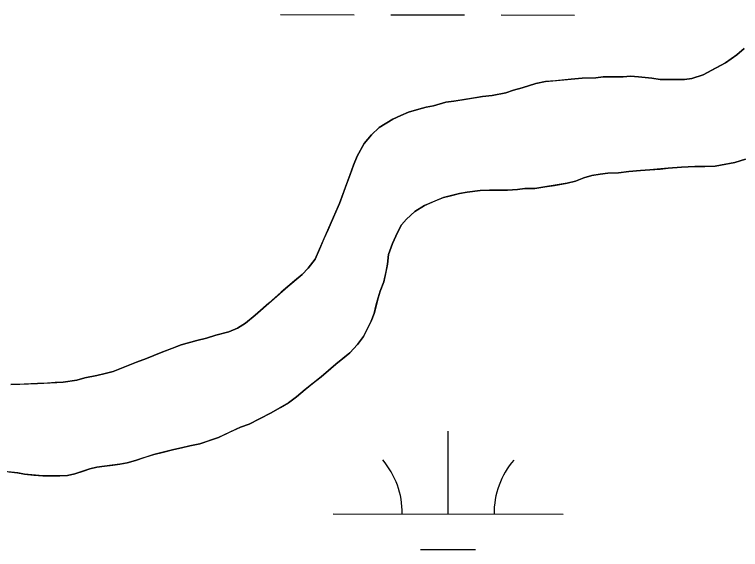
# Model space of a CAD drawing. Extents: x 3219052 to 3256913, y 800770 to 826146.
# Drawn here: x 3229057.1 to 3229373.1, y 823672.1 to 823904.9 of the extents above; entities that cross this region are included whole.
import ezdxf

# ---------------------------------------------------------------- set-up
doc = ezdxf.new("R2010")
doc.units = 0
for name, color, linetype in [('V-SITE-VEGE', 7, 'Continuous'), ('V-TOPO-SHOR', 7, 'Continuous'), ('V-WETL-SWMP', 7, 'Continuous')]:
    doc.layers.add(name, color=color, linetype=linetype)

msp = doc.modelspace()

# ---------------------------------------------------------------- linework, layer by layer
at = {"layer": 'V-SITE-VEGE'}
for p, q in [((3229371.52, 823887.31), (3229374.69, 823890.11)), ((3229366.56, 823883.91), (3229371.52, 823887.31)), ((3229356.83, 823878.71), (3229366.56, 823883.91)), ((3229351.87, 823877.1), (3229356.83, 823878.71)), ((3229284.05, 823874.88), (3229288.22, 823875.69)), ((3229288.22, 823875.69), (3229304.13, 823877.14)), ((3229304.13, 823877.14), (3229310.1, 823877.36)), ((3229310.1, 823877.36), (3229313.28, 823877.76)), ((3229313.28, 823877.76), (3229322.03, 823877.8)), ((3229322.03, 823877.8), (3229325.21, 823878.01)), ((3229325.21, 823878.01), (3229328.79, 823877.82)), ((3229328.79, 823877.82), (3229334.56, 823877.24)), ((3229334.56, 823877.24), (3229338.14, 823876.66)), ((3229338.14, 823876.66), (3229348.69, 823876.69)), ((3229348.69, 823876.69), (3229351.87, 823877.1)), ((3229274.31, 823872.06), (3229278.09, 823873.07)), ((3229278.09, 823873.07), (3229284.05, 823874.88)), ((3229248.27, 823867.2), (3229260.8, 823869.23)), ((3229260.8, 823869.23), (3229264.98, 823869.64)), ((3229264.98, 823869.64), (3229270.94, 823870.86)), ((3229270.94, 823870.86), (3229274.31, 823872.06)), ((3229239.53, 823865.18), (3229244.89, 823866.79)), ((3229244.89, 823866.79), (3229248.27, 823867.2)), ((3229228.6, 823862.36), (3229233.17, 823863.77)), ((3229233.17, 823863.77), (3229236.35, 823864.57)), ((3229236.35, 823864.57), (3229239.53, 823865.18)), ((3229221.85, 823859.35), (3229225.22, 823860.95)), ((3229225.22, 823860.95), (3229228.6, 823862.36)), ((3229215.9, 823855.75), (3229221.85, 823859.35)), ((3229212.52, 823852.56), (3229215.9, 823855.75)), ((3229209.35, 823848.77), (3229212.52, 823852.56)), ((3229206.19, 823843.19), (3229209.35, 823848.77)), ((3229204.61, 823839.4), (3229206.19, 823843.19)), ((3229370.69, 823840.57), (3229362.14, 823838.95)), ((3229375.26, 823841.98), (3229370.69, 823840.57)), ((3229203.24, 823835.22), (3229204.61, 823839.4)), ((3229341.66, 823838.08), (3229333.7, 823837.26)), ((3229347.42, 823838.5), (3229341.66, 823838.08)), ((3229353.19, 823838.72), (3229347.42, 823838.5)), ((3229357.57, 823838.74), (3229353.19, 823838.72)), ((3229362.14, 823838.95), (3229357.57, 823838.74)), ((3229198.5, 823822.68), (3229203.24, 823835.22)), ((3229308.45, 823834.79), (3229304.88, 823833.78)), ((3229312.03, 823835.39), (3229308.45, 823834.79)), ((3229315.41, 823835.81), (3229312.03, 823835.39)), ((3229319.98, 823836.02), (3229315.41, 823835.81)), ((3229324.56, 823836.63), (3229319.98, 823836.02)), ((3229329.53, 823837.05), (3229324.56, 823836.63)), ((3229333.7, 823837.26), (3229329.53, 823837.05)), ((3229297.72, 823831.57), (3229283.61, 823829.13)), ((3229301.3, 823832.38), (3229297.72, 823831.57)), ((3229304.88, 823833.78), (3229301.3, 823832.38)), ((3229259.75, 823828.26), (3229254.18, 823827.64)), ((3229263.92, 823828.47), (3229259.75, 823828.26)), ((3229271.68, 823828.5), (3229263.92, 823828.47)), ((3229276.06, 823828.71), (3229271.68, 823828.5)), ((3229279.23, 823829.12), (3229276.06, 823828.71)), ((3229283.61, 823829.13), (3229279.23, 823829.12)), ((3229243.84, 823825.22), (3229235.5, 823821.81)), ((3229250.8, 823827.03), (3229243.84, 823825.22)), ((3229254.18, 823827.64), (3229250.8, 823827.03)), ((3229189.82, 823802.75), (3229198.5, 823822.68)), ((3229235.5, 823821.81), (3229231.33, 823819.21)), ((3229231.33, 823819.21), (3229227.77, 823815.81)), ((3229227.77, 823815.81), (3229225.59, 823813.42)), ((3229225.59, 823813.42), (3229223.81, 823810.03)), ((3229223.81, 823810.03), (3229221.64, 823805.25)), ((3229188.05, 823798.37), (3229189.82, 823802.75)), ((3229221.64, 823805.25), (3229219.86, 823800.47)), ((3229219.86, 823800.47), (3229219.48, 823796.29)), ((3229184.88, 823794.58), (3229188.05, 823798.37)), ((3229182.3, 823791.79), (3229184.88, 823794.58)), ((3229219.48, 823796.29), (3229217.92, 823788.53)), ((3229176.15, 823786.6), (3229182.3, 823791.79)), ((3229217.92, 823788.53), (3229216.34, 823784.55)), ((3229161.88, 823774.02), (3229176.15, 823786.6)), ((3229216.34, 823784.55), (3229215.35, 823781.56)), ((3229215.35, 823781.56), (3229213.59, 823774.79)), ((3229213.59, 823774.79), (3229212.41, 823771.41)), ((3229157.71, 823770.62), (3229161.88, 823774.02)), ((3229212.41, 823771.41), (3229209.05, 823764.83)), ((3229150.37, 823766.82), (3229154.14, 823768.42)), ((3229154.14, 823768.42), (3229157.71, 823770.62)), ((3229140.63, 823764), (3229144.8, 823765.41)), ((3229144.8, 823765.41), (3229150.37, 823766.82)), ((3229209.05, 823764.83), (3229206.47, 823761.24)), ((3229129.7, 823761.18), (3229136.46, 823762.99)), ((3229136.46, 823762.99), (3229140.63, 823764)), ((3229120.96, 823757.77), (3229129.7, 823761.18)), ((3229206.47, 823761.24), (3229203.1, 823757.65)), ((3229114.6, 823755.16), (3229120.96, 823757.77)), ((3229203.1, 823757.65), (3229196.95, 823752.66)), ((3229100.1, 823749.54), (3229110.23, 823753.55)), ((3229110.23, 823753.55), (3229114.6, 823755.16)), ((3229196.95, 823752.66), (3229190.61, 823747.27)), ((3229096.52, 823748.73), (3229100.1, 823749.54)), ((3229084.2, 823745.71), (3229087.78, 823746.71)), ((3229087.78, 823746.71), (3229092.95, 823747.73)), ((3229092.95, 823747.73), (3229096.52, 823748.73)), ((3229190.61, 823747.27), (3229183.67, 823741.67)), ((3229055.57, 823743.82), (3229067.1, 823744.25)), ((3229067.1, 823744.25), (3229078.24, 823744.89)), ((3229078.24, 823744.89), (3229084.2, 823745.71)), ((3229183.67, 823741.67), (3229179.9, 823738.48)), ((3229179.9, 823738.48), (3229176.33, 823735.88)), ((3229176.33, 823735.88), (3229168.78, 823731.48)), ((3229168.78, 823731.48), (3229163.82, 823728.88)), ((3229163.82, 823728.88), (3229159.25, 823726.67)), ((3229155.48, 823725.27), (3229145.95, 823720.86)), ((3229159.25, 823726.67), (3229155.48, 823725.27)), ((3229145.95, 823720.86), (3229137.8, 823718.04)), ((3229137.8, 823718.04), (3229133.43, 823717.24)), ((3229126.48, 823715.62), (3229117.73, 823713.4)), ((3229129.85, 823716.23), (3229126.48, 823715.62)), ((3229133.43, 823717.24), (3229129.85, 823716.23)), ((3229117.73, 823713.4), (3229109.78, 823710.79)), ((3229092.88, 823707.95), (3229089.91, 823707.14)), ((3229103.02, 823709.18), (3229092.88, 823707.95)), ((3229106.21, 823709.78), (3229103.02, 823709.18)), ((3229109.78, 823710.79), (3229106.21, 823709.78)), ((3229058.48, 823705.44), (3229046.15, 823706.59)), ((3229061.47, 823704.86), (3229058.48, 823705.44)), ((3229069.43, 823704.09), (3229061.47, 823704.86)), ((3229083.35, 823704.93), (3229080.17, 823704.32)), ((3229089.91, 823707.14), (3229083.35, 823704.93)), ((3229076.79, 823704.11), (3229069.43, 823704.09)), ((3229080.17, 823704.32), (3229076.79, 823704.11))]:
    msp.add_line(p, q, dxfattribs=at)
at = {"layer": 'V-TOPO-SHOR'}
for points in [[(3229374.69, 823890.11), (3229371.52, 823887.31), (3229366.56, 823883.91), (3229362.19, 823881.51), (3229356.83, 823878.71), (3229351.87, 823877.1), (3229348.69, 823876.69)], [(3229348.69, 823876.69), (3229345.5, 823876.68), (3229341.33, 823876.67), (3229338.14, 823876.66), (3229334.56, 823877.24), (3229328.79, 823877.82), (3229325.21, 823878.01), (3229322.03, 823877.8), (3229316.66, 823877.78), (3229313.28, 823877.76), (3229310.1, 823877.36), (3229304.13, 823877.14), (3229299.36, 823876.72), (3229292.6, 823876.1), (3229288.22, 823875.69), (3229284.05, 823874.88), (3229278.09, 823873.07), (3229274.31, 823872.06), (3229270.94, 823870.86), (3229264.98, 823869.64), (3229260.8, 823869.23), (3229257.42, 823868.62), (3229252.05, 823867.81), (3229248.27, 823867.2), (3229244.89, 823866.79), (3229239.53, 823865.18), (3229236.35, 823864.57), (3229233.17, 823863.77), (3229228.6, 823862.36), (3229225.22, 823860.95), (3229221.85, 823859.35), (3229215.9, 823855.75), (3229212.52, 823852.56), (3229209.35, 823848.77), (3229206.19, 823843.19), (3229204.61, 823839.4), (3229203.24, 823835.22), (3229201.07, 823829.45), (3229199.69, 823825.86), (3229198.5, 823822.68), (3229196.33, 823817.69), (3229193.57, 823811.32), (3229191.8, 823807.34), (3229189.82, 823802.75), (3229188.05, 823798.37), (3229184.88, 823794.58), (3229182.3, 823791.79), (3229178.93, 823788.99), (3229176.15, 823786.6), (3229173.18, 823784), (3229167.83, 823779.21), (3229161.88, 823774.02), (3229157.71, 823770.62), (3229154.14, 823768.42), (3229150.37, 823766.82), (3229144.8, 823765.41), (3229140.63, 823764), (3229136.46, 823762.99), (3229129.7, 823761.18), (3229125.53, 823759.57), (3229120.96, 823757.77), (3229114.6, 823755.16), (3229110.23, 823753.55), (3229104.08, 823751.15), (3229100.1, 823749.54), (3229096.52, 823748.73), (3229092.95, 823747.73), (3229087.78, 823746.71), (3229084.2, 823745.71), (3229078.24, 823744.89), (3229074.86, 823744.68), (3229071.48, 823744.47), (3229067.1, 823744.25), (3229061.34, 823744.04), (3229055.57, 823743.82)], [(3229145.95, 823720.86), (3229150.71, 823723.06), (3229155.48, 823725.27), (3229159.25, 823726.67), (3229163.82, 823728.88), (3229168.78, 823731.48), (3229172.95, 823733.88), (3229176.33, 823735.88), (3229179.9, 823738.48), (3229183.67, 823741.67), (3229186.84, 823744.27), (3229190.61, 823747.27), (3229193.58, 823749.86), (3229196.95, 823752.66), (3229199.93, 823755.05), (3229203.1, 823757.65), (3229206.47, 823761.24), (3229209.05, 823764.83), (3229210.62, 823768.02), (3229212.41, 823771.41), (3229213.59, 823774.79), (3229214.57, 823778.58), (3229215.35, 823781.56), (3229216.34, 823784.55), (3229217.92, 823788.53), (3229218.9, 823793.11), (3229219.48, 823796.29), (3229219.86, 823800.47), (3229221.64, 823805.25), (3229223.81, 823810.03), (3229225.59, 823813.42), (3229227.77, 823815.81), (3229231.33, 823819.21), (3229235.5, 823821.81), (3229240.27, 823823.81), (3229243.84, 823825.22), (3229246.83, 823826.02), (3229250.8, 823827.03), (3229254.18, 823827.64), (3229259.75, 823828.26), (3229263.92, 823828.47), (3229268.3, 823828.48), (3229271.68, 823828.5), (3229276.06, 823828.71), (3229279.23, 823829.12), (3229283.61, 823829.13), (3229287.98, 823829.94), (3229292.16, 823830.55), (3229297.72, 823831.57), (3229301.3, 823832.38), (3229304.88, 823833.78), (3229308.45, 823834.79), (3229312.03, 823835.39), (3229315.41, 823835.81), (3229319.98, 823836.02), (3229324.56, 823836.63), (3229329.53, 823837.05), (3229333.7, 823837.26), (3229338.08, 823837.67), (3229341.66, 823838.08), (3229347.42, 823838.5), (3229353.19, 823838.72), (3229357.57, 823838.74), (3229362.14, 823838.95), (3229366.71, 823839.76), (3229370.69, 823840.57), (3229375.26, 823841.98)], [(3229054.71, 823705.83), (3229058.48, 823705.44), (3229061.47, 823704.86), (3229065.45, 823704.47), (3229069.43, 823704.09), (3229073.21, 823704.1), (3229076.79, 823704.11), (3229080.17, 823704.32), (3229083.35, 823704.93), (3229086.93, 823706.14), (3229089.91, 823707.14), (3229092.89, 823707.95), (3229096.27, 823708.36), (3229099.85, 823708.77), (3229103.02, 823709.18), (3229106.21, 823709.78), (3229109.78, 823710.79), (3229113.96, 823712.2), (3229117.73, 823713.4), (3229121.9, 823714.41), (3229126.48, 823715.62), (3229129.85, 823716.23), (3229133.43, 823717.24), (3229137.8, 823718.04), (3229142.37, 823719.65), (3229145.95, 823720.86)]]:
    msp.add_lwpolyline(points, dxfattribs=at)
at = {"layer": 'V-WETL-SWMP'}
for p, q in [((3229172.91, 823904.92), (3229204.91, 823904.85)), ((3229220.91, 823904.82), (3229252.91, 823904.75)), ((3229268.91, 823904.71), (3229300.91, 823904.65)), ((3229371.52, 823887.31), (3229374.69, 823890.11)), ((3229366.56, 823883.92), (3229371.52, 823887.31)), ((3229356.83, 823878.71), (3229366.56, 823883.92)), ((3229351.87, 823877.1), (3229356.83, 823878.71)), ((3229284.05, 823874.88), (3229288.22, 823875.69)), ((3229288.22, 823875.69), (3229304.13, 823877.14)), ((3229304.13, 823877.14), (3229310.1, 823877.36)), ((3229310.1, 823877.36), (3229313.28, 823877.77)), ((3229313.28, 823877.77), (3229322.03, 823877.8)), ((3229322.03, 823877.8), (3229325.21, 823878.01)), ((3229325.21, 823878.01), (3229328.79, 823877.82)), ((3229328.79, 823877.82), (3229334.56, 823877.24)), ((3229334.56, 823877.24), (3229338.14, 823876.66)), ((3229338.14, 823876.66), (3229348.69, 823876.69)), ((3229348.69, 823876.69), (3229351.87, 823877.1)), ((3229274.31, 823872.06), (3229278.09, 823873.07)), ((3229278.09, 823873.07), (3229284.05, 823874.88)), ((3229248.27, 823867.2), (3229260.8, 823869.23)), ((3229260.8, 823869.23), (3229264.97, 823869.64)), ((3229264.97, 823869.64), (3229270.94, 823870.86)), ((3229270.94, 823870.86), (3229274.31, 823872.06)), ((3229239.53, 823865.18), (3229244.9, 823866.79)), ((3229244.9, 823866.79), (3229248.27, 823867.2)), ((3229228.6, 823862.36), (3229233.17, 823863.77)), ((3229233.17, 823863.77), (3229236.35, 823864.57)), ((3229236.35, 823864.57), (3229239.53, 823865.18)), ((3229221.85, 823859.35), (3229225.22, 823860.95)), ((3229225.22, 823860.95), (3229228.6, 823862.36)), ((3229215.89, 823855.75), (3229221.85, 823859.35)), ((3229212.52, 823852.56), (3229215.89, 823855.75)), ((3229209.35, 823848.77), (3229212.52, 823852.56)), ((3229206.19, 823843.19), (3229209.35, 823848.77)), ((3229204.61, 823839.4), (3229206.19, 823843.19)), ((3229370.69, 823840.57), (3229362.14, 823838.95)), ((3229375.26, 823841.98), (3229370.69, 823840.57)), ((3229203.23, 823835.22), (3229204.61, 823839.4)), ((3229341.66, 823838.08), (3229333.7, 823837.26)), ((3229347.42, 823838.5), (3229341.66, 823838.08)), ((3229353.19, 823838.72), (3229347.42, 823838.5)), ((3229357.57, 823838.73), (3229353.19, 823838.72)), ((3229362.14, 823838.95), (3229357.57, 823838.73)), ((3229198.5, 823822.68), (3229203.23, 823835.22)), ((3229308.45, 823834.78), (3229304.88, 823833.78)), ((3229312.03, 823835.39), (3229308.45, 823834.78)), ((3229315.41, 823835.8), (3229312.03, 823835.39)), ((3229319.98, 823836.02), (3229315.41, 823835.8)), ((3229324.56, 823836.63), (3229319.98, 823836.02)), ((3229329.53, 823837.04), (3229324.56, 823836.63)), ((3229333.7, 823837.26), (3229329.53, 823837.04)), ((3229297.72, 823831.57), (3229283.61, 823829.13)), ((3229301.3, 823832.37), (3229297.72, 823831.57)), ((3229304.88, 823833.78), (3229301.3, 823832.37)), ((3229259.75, 823828.25), (3229254.18, 823827.64)), ((3229263.92, 823828.47), (3229259.75, 823828.25)), ((3229271.68, 823828.49), (3229263.92, 823828.47)), ((3229276.05, 823828.71), (3229271.68, 823828.49)), ((3229279.23, 823829.12), (3229276.05, 823828.71)), ((3229283.61, 823829.13), (3229279.23, 823829.12)), ((3229243.84, 823825.21), (3229235.5, 823821.8)), ((3229250.8, 823827.03), (3229243.84, 823825.21)), ((3229254.18, 823827.64), (3229250.8, 823827.03)), ((3229189.82, 823802.76), (3229198.5, 823822.68)), ((3229235.5, 823821.8), (3229231.33, 823819.2)), ((3229231.33, 823819.2), (3229227.77, 823815.81)), ((3229227.77, 823815.81), (3229225.59, 823813.42)), ((3229225.59, 823813.42), (3229223.81, 823810.03)), ((3229223.81, 823810.03), (3229221.64, 823805.25)), ((3229188.05, 823798.37), (3229189.82, 823802.76)), ((3229221.64, 823805.25), (3229219.86, 823800.47)), ((3229219.86, 823800.47), (3229219.48, 823796.29)), ((3229184.88, 823794.58), (3229188.05, 823798.37)), ((3229182.3, 823791.79), (3229184.88, 823794.58)), ((3229219.48, 823796.29), (3229217.91, 823788.53)), ((3229176.15, 823786.6), (3229182.3, 823791.79)), ((3229217.91, 823788.53), (3229216.34, 823784.55)), ((3229161.88, 823774.02), (3229176.15, 823786.6)), ((3229216.34, 823784.55), (3229215.35, 823781.56)), ((3229215.35, 823781.56), (3229213.59, 823774.79)), ((3229213.59, 823774.79), (3229212.4, 823771.4)), ((3229157.71, 823770.62), (3229161.88, 823774.02)), ((3229212.4, 823771.4), (3229209.05, 823764.83)), ((3229150.36, 823766.82), (3229154.14, 823768.42)), ((3229154.14, 823768.42), (3229157.71, 823770.62)), ((3229140.63, 823764), (3229144.8, 823765.41)), ((3229144.8, 823765.41), (3229150.36, 823766.82)), ((3229209.05, 823764.83), (3229206.47, 823761.24)), ((3229129.7, 823761.18), (3229136.46, 823762.99)), ((3229136.46, 823762.99), (3229140.63, 823764)), ((3229120.96, 823757.77), (3229129.7, 823761.18)), ((3229206.47, 823761.24), (3229203.1, 823757.65)), ((3229114.6, 823755.16), (3229120.96, 823757.77)), ((3229203.1, 823757.65), (3229196.95, 823752.66)), ((3229100.1, 823749.54), (3229110.23, 823753.55)), ((3229110.23, 823753.55), (3229114.6, 823755.16)), ((3229196.95, 823752.66), (3229190.61, 823747.26)), ((3229096.52, 823748.73), (3229100.1, 823749.54)), ((3229084.2, 823745.71), (3229087.78, 823746.71)), ((3229087.78, 823746.71), (3229092.95, 823747.73)), ((3229092.95, 823747.73), (3229096.52, 823748.73)), ((3229190.61, 823747.26), (3229183.67, 823741.67)), ((3229055.57, 823743.82), (3229067.1, 823744.26)), ((3229067.1, 823744.26), (3229078.24, 823744.89)), ((3229078.24, 823744.89), (3229084.2, 823745.71)), ((3229183.67, 823741.67), (3229179.9, 823738.47)), ((3229179.9, 823738.47), (3229176.33, 823735.88)), ((3229176.33, 823735.88), (3229168.78, 823731.48)), ((3229168.78, 823731.48), (3229163.82, 823728.87)), ((3229163.82, 823728.87), (3229159.25, 823726.67)), ((3229155.48, 823725.26), (3229145.95, 823720.86)), ((3229159.25, 823726.67), (3229155.48, 823725.26)), ((3229145.95, 823720.86), (3229137.8, 823718.04)), ((3229245.86, 823687.51), (3229245.93, 823723.51)), ((3229137.8, 823718.04), (3229133.43, 823717.23)), ((3229126.47, 823715.62), (3229117.73, 823713.4)), ((3229129.85, 823716.23), (3229126.47, 823715.62)), ((3229133.43, 823717.23), (3229129.85, 823716.23)), ((3229117.73, 823713.4), (3229109.78, 823710.79)), ((3229092.89, 823707.94), (3229089.91, 823707.14)), ((3229103.03, 823709.17), (3229092.89, 823707.94)), ((3229106.21, 823709.78), (3229103.03, 823709.17)), ((3229109.78, 823710.79), (3229106.21, 823709.78)), ((3229058.49, 823705.44), (3229046.15, 823706.59)), ((3229061.47, 823704.85), (3229058.49, 823705.44)), ((3229069.43, 823704.08), (3229061.47, 823704.85)), ((3229083.35, 823704.93), (3229080.17, 823704.32)), ((3229089.91, 823707.14), (3229083.35, 823704.93)), ((3229076.79, 823704.11), (3229069.43, 823704.08)), ((3229080.17, 823704.32), (3229076.79, 823704.11)), ((3229195.86, 823687.62), (3229295.86, 823687.41)), ((3229233.83, 823672.11), (3229257.83, 823672.06))]:
    msp.add_line(p, q, dxfattribs=at)
for centre, start, end in [((3229190.62, 823688.1), 359.1081, 40.6518), ((3229301.1, 823687.87), 139.1081, 180.6517)]:
    msp.add_arc(centre, 35.25, start, end, dxfattribs=at)

doc.saveas('drawing.dxf')
